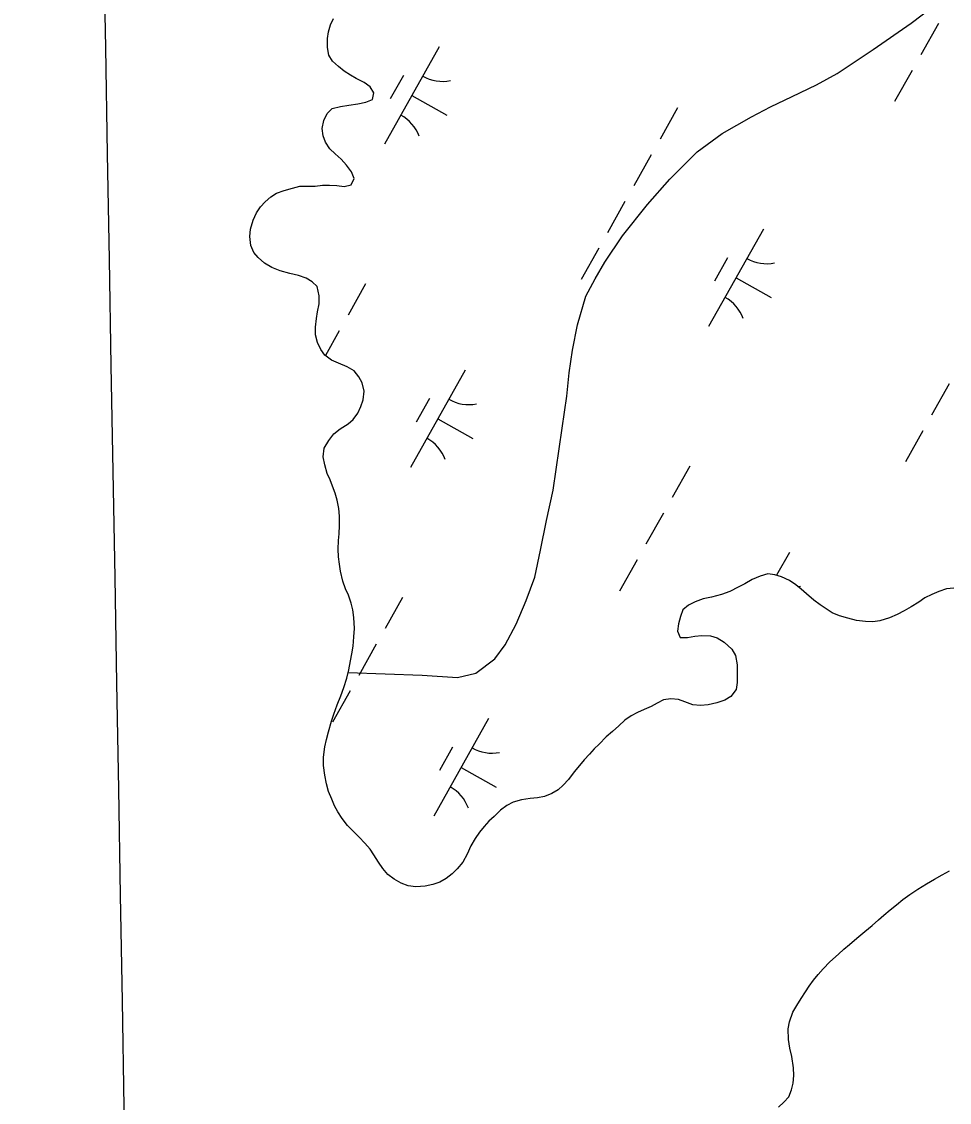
# Model space of a CAD drawing. Extents: x 3913936 to 3933962, y 195330 to 217741.
# Drawn here: x 3919878.2 to 3920293.2, y 203897.9 to 204381 of the extents above; entities that cross this region are included whole.
import ezdxf

# ---------------------------------------------------------------- set-up
doc = ezdxf.new("R2010")
doc.units = 0
for name, color, linetype in [('V-GRID-MAJR', 7, 'Continuous'), ('V-TOPO-SHOR', 7, 'Continuous'), ('V-WETL-SWMP', 7, 'Continuous')]:
    doc.layers.add(name, color=color, linetype=linetype)

msp = doc.modelspace()

# ---------------------------------------------------------------- linework, layer by layer
at = {"layer": 'V-GRID-MAJR'}
msp.add_spline([(3920014.7, 198709.06), (3920000.19, 199540.18), (3919894.41, 205600.25), (3919878.24, 206526.86)], degree=3, dxfattribs=at)
at = {"layer": 'V-TOPO-SHOR'}
msp.add_lwpolyline([(3920024.36, 204090.07), (3920057.35, 204088.83), (3920073.27, 204087.82), (3920081.39, 204089.83), (3920089.87, 204096.12), (3920094.47, 204102.37), (3920099.42, 204111.73), (3920103.98, 204122.24), (3920107.76, 204132.75), (3920110.36, 204144.8), (3920112.95, 204158.02), (3920115.93, 204171.62), (3920119.94, 204199.2), (3920122.13, 204213.58), (3920123.2, 204224.06), (3920124.66, 204234.16), (3920126.88, 204245.43), (3920130.64, 204258.27), (3920134.83, 204266.07), (3920139.03, 204273.48), (3920147.07, 204285.19), (3920158.19, 204299.26), (3920168.17, 204310.61), (3920180.46, 204322.75), (3920191.64, 204331), (3920204.76, 204338.49), (3920213.25, 204342.84), (3920222.91, 204347.58), (3920233.72, 204352.73), (3920242.98, 204357.86), (3920259.18, 204368.49), (3920276.14, 204380.28), (3920286.54, 204388.14)], dxfattribs=at)
at = {"layer": 'V-WETL-SWMP'}
for p, q in [((3920016.37, 204379.58), (3920017.76, 204382.43)), ((3920015.49, 204376.34), (3920016.37, 204379.58)), ((3920288.3, 204380.08), (3920280.46, 204366.13)), ((3920015, 204373.36), (3920015.49, 204376.34)), ((3920015.04, 204369.35), (3920015, 204373.36)), ((3920015.72, 204365.97), (3920015.04, 204369.35)), ((3920065.03, 204369.73), (3920040.53, 204326.15)), ((3920017.35, 204363.29), (3920015.72, 204365.97)), ((3920019.95, 204360.86), (3920017.35, 204363.29)), ((3920022.56, 204358.76), (3920019.95, 204360.86)), ((3920025.29, 204357.11), (3920022.56, 204358.76)), ((3920276.54, 204359.15), (3920268.7, 204345.21)), ((3920027.89, 204355.58), (3920025.29, 204357.11)), ((3920031.4, 204353.8), (3920027.89, 204355.58)), ((3920034.13, 204351.76), (3920031.4, 204353.8)), ((3920049, 204356.95), (3920043.12, 204346.49)), ((3920035.71, 204349.19), (3920034.13, 204351.76)), ((3920035.22, 204346.21), (3920035.71, 204349.19)), ((3920052.78, 204347.94), (3920068.48, 204339.12)), ((3920017.15, 204342.16), (3920020.9, 204342.97)), ((3920020.9, 204342.97), (3920024.64, 204343.65)), ((3920024.64, 204343.65), (3920028.64, 204344.21)), ((3920028.64, 204344.21), (3920032.26, 204345.02)), ((3920032.26, 204345.02), (3920035.22, 204346.21)), ((3920013.45, 204336.83), (3920014.98, 204339.94)), ((3920014.98, 204339.94), (3920017.15, 204342.16)), ((3920171.63, 204342.42), (3920163.79, 204328.47)), ((3920012.71, 204333.2), (3920013.45, 204336.83)), ((3920013.13, 204329.97), (3920012.71, 204333.2)), ((3920014.19, 204327.14), (3920013.13, 204329.97)), ((3920016.16, 204324.18), (3920014.19, 204327.14)), ((3920018.51, 204321.87), (3920016.16, 204324.18)), ((3920021.12, 204319.44), (3920018.51, 204321.87)), ((3920023.6, 204316.88), (3920021.12, 204319.44)), ((3920159.87, 204321.5), (3920152.03, 204307.55)), ((3920025.83, 204313.8), (3920023.6, 204316.88)), ((3920025.62, 204307.98), (3920027.02, 204310.83)), ((3920027.02, 204310.83), (3920025.83, 204313.8)), ((3919989.72, 204302.6), (3919992.29, 204304.3)), ((3919992.29, 204304.3), (3919995.64, 204305.5)), ((3919995.64, 204305.5), (3919999.38, 204306.57)), ((3919999.38, 204306.57), (3920002.74, 204307.37)), ((3920002.74, 204307.37), (3920006.36, 204307.41)), ((3920006.36, 204307.41), (3920009.59, 204307.44)), ((3920009.59, 204307.44), (3920012.82, 204307.86)), ((3920012.82, 204307.86), (3920015.92, 204307.89)), ((3920015.92, 204307.89), (3920019.16, 204307.66)), ((3920019.16, 204307.66), (3920022.52, 204307.3)), ((3920022.52, 204307.3), (3920025.62, 204307.98)), ((3919985.11, 204298.16), (3919987.16, 204300.37)), ((3919987.16, 204300.37), (3919989.72, 204302.6)), ((3920148.11, 204300.57), (3920140.27, 204286.63)), ((3919981.8, 204292.18), (3919983.32, 204295.55)), ((3919983.32, 204295.55), (3919985.11, 204298.16)), ((3919980.68, 204288.16), (3919981.8, 204292.18)), ((3919980.32, 204284.92), (3919980.68, 204288.16)), ((3920210.03, 204288.22), (3920185.53, 204244.64)), ((3919980.75, 204280.92), (3919980.32, 204284.92)), ((3919982.07, 204277.83), (3919980.75, 204280.92)), ((3919984.03, 204275.52), (3919982.07, 204277.83)), ((3919986.9, 204272.96), (3919984.03, 204275.52)), ((3920136.35, 204279.65), (3920128.5, 204265.71)), ((3920194, 204275.44), (3920188.12, 204264.98)), ((3919990.15, 204271.05), (3919986.9, 204272.96)), ((3919993.91, 204269.53), (3919990.15, 204271.05)), ((3919998.19, 204268.41), (3919993.91, 204269.53)), ((3920002.08, 204267.54), (3919998.19, 204268.41)), ((3920005.58, 204266.28), (3920002.08, 204267.54)), ((3920008.18, 204264.75), (3920005.58, 204266.28)), ((3920197.78, 204266.43), (3920213.47, 204257.61)), ((3920010.4, 204262.58), (3920008.18, 204264.75)), ((3920011.34, 204258.45), (3920010.4, 204262.58)), ((3920032.09, 204263.75), (3920024.25, 204249.8)), ((3920011.38, 204254.83), (3920011.34, 204258.45)), ((3920010.15, 204248.22), (3920010.63, 204251.33)), ((3920010.63, 204251.33), (3920011.38, 204254.83)), ((3920009.66, 204244.46), (3920010.15, 204248.22)), ((3920009.7, 204240.97), (3920009.66, 204244.46)), ((3920020.33, 204242.83), (3920014.13, 204231.8)), ((3920010.63, 204237.49), (3920009.7, 204240.97)), ((3920012.08, 204234.4), (3920010.63, 204237.49)), ((3920013.92, 204231.96), (3920012.08, 204234.4)), ((3920016.91, 204229.66), (3920013.92, 204231.96)), ((3920020.03, 204228.27), (3920016.91, 204229.66)), ((3920023.92, 204226.75), (3920020.03, 204228.27)), ((3920026.92, 204224.84), (3920023.92, 204226.75)), ((3920029.14, 204222.28), (3920026.92, 204224.84)), ((3920030.58, 204219.58), (3920029.14, 204222.28)), ((3920076.66, 204225.26), (3920052.16, 204181.68)), ((3920031.52, 204215.83), (3920030.58, 204219.58)), ((3920293.1, 204219.06), (3920285.26, 204205.12)), ((3920031.04, 204211.95), (3920031.52, 204215.83)), ((3920028.64, 204205.98), (3920029.91, 204208.97)), ((3920029.91, 204208.97), (3920031.04, 204211.95)), ((3920060.63, 204212.48), (3920054.75, 204202.02)), ((3920024.29, 204201.15), (3920026.6, 204203.12)), ((3920026.6, 204203.12), (3920028.64, 204205.98)), ((3920064.41, 204203.47), (3920080.1, 204194.65)), ((3920017.87, 204196.7), (3920020.69, 204198.92)), ((3920020.69, 204198.92), (3920024.29, 204201.15)), ((3920281.34, 204198.14), (3920273.5, 204184.2)), ((3920013.53, 204190.32), (3920015.7, 204193.83)), ((3920015.7, 204193.83), (3920017.87, 204196.7)), ((3920013.05, 204186.44), (3920013.53, 204190.32)), ((3920013.86, 204182.83), (3920013.05, 204186.44)), ((3920014.93, 204178.96), (3920013.86, 204182.83)), ((3920016.25, 204176.12), (3920014.93, 204178.96)), ((3920177.09, 204182.24), (3920169.25, 204168.29)), ((3920017.31, 204173.29), (3920016.25, 204176.12)), ((3920018.5, 204170.2), (3920017.31, 204173.29)), ((3920019.44, 204167.1), (3920018.5, 204170.2)), ((3920020.12, 204163.36), (3920019.44, 204167.1)), ((3920020.41, 204159.87), (3920020.12, 204163.36)), ((3920020.45, 204155.73), (3920020.41, 204159.87)), ((3920165.33, 204161.32), (3920157.49, 204147.37)), ((3920020.23, 204152.11), (3920020.45, 204155.73)), ((3920020, 204149), (3920020.23, 204152.11)), ((3920019.9, 204145.25), (3920020, 204149)), ((3920019.93, 204141.76), (3920019.9, 204145.25)), ((3920020.35, 204138.53), (3920019.93, 204141.76)), ((3920153.57, 204140.4), (3920145.72, 204126.45)), ((3920221.66, 204143.75), (3920215.92, 204133.53)), ((3920020.9, 204135.31), (3920020.35, 204138.53)), ((3920021.98, 204130.92), (3920020.9, 204135.31)), ((3920023.17, 204127.44), (3920021.98, 204130.92)), ((3920204.94, 204131.6), (3920201.72, 204129.76)), ((3920208.54, 204133.18), (3920204.94, 204131.6)), ((3920212.03, 204134.12), (3920208.54, 204133.18)), ((3920215.13, 204133.76), (3920212.03, 204134.12)), ((3920218.12, 204132.88), (3920215.13, 204133.76)), ((3920221.75, 204131.24), (3920218.12, 204132.88)), ((3920224.48, 204129.32), (3920221.75, 204131.24)), ((3920024.49, 204124.61), (3920023.17, 204127.44)), ((3920195.03, 204126.33), (3920191.29, 204124.87)), ((3920198.76, 204128.18), (3920195.03, 204126.33)), ((3920201.72, 204129.76), (3920198.76, 204128.18)), ((3920226.96, 204127.28), (3920224.48, 204129.32)), ((3920229.31, 204125.23), (3920226.96, 204127.28)), ((3920288.52, 204126.3), (3920285.3, 204124.98)), ((3920291.87, 204127.49), (3920288.52, 204126.3)), ((3920295.23, 204127.79), (3920291.87, 204127.49)), ((3920025.69, 204121), (3920024.49, 204124.61)), ((3920026.36, 204118.03), (3920025.69, 204121)), ((3920048.65, 204123.66), (3920040.81, 204109.71)), ((3920179.43, 204121.66), (3920176.47, 204120.21)), ((3920183.04, 204122.99), (3920179.43, 204121.66)), ((3920186.78, 204123.8), (3920183.04, 204122.99)), ((3920191.29, 204124.87), (3920186.78, 204123.8)), ((3920232.57, 204122.42), (3920229.31, 204125.23)), ((3920235.43, 204120.37), (3920232.57, 204122.42)), ((3920279.51, 204121.56), (3920276.04, 204119.46)), ((3920282.21, 204123.4), (3920279.51, 204121.56)), ((3920285.3, 204124.98), (3920282.21, 204123.4)), ((3920026.78, 204114.67), (3920026.36, 204118.03)), ((3920174.03, 204118.12), (3920172.9, 204115.13)), ((3920176.47, 204120.21), (3920174.03, 204118.12)), ((3920238.16, 204118.46), (3920235.43, 204120.37)), ((3920240.77, 204116.67), (3920238.16, 204118.46)), ((3920244.01, 204115.41), (3920240.77, 204116.67)), ((3920269.87, 204116.04), (3920266.39, 204114.46)), ((3920272.96, 204117.62), (3920269.87, 204116.04)), ((3920276.04, 204119.46), (3920272.96, 204117.62)), ((3920027.09, 204109.76), (3920026.78, 204114.67)), ((3920172.02, 204111.89), (3920171.66, 204108.53)), ((3920172.9, 204115.13), (3920172.02, 204111.89)), ((3920247.77, 204114.28), (3920244.01, 204115.41)), ((3920251.66, 204113.28), (3920247.77, 204114.28)), ((3920255.67, 204112.8), (3920251.66, 204113.28)), ((3920258.91, 204112.71), (3920255.67, 204112.8)), ((3920262.14, 204113.12), (3920258.91, 204112.71)), ((3920266.39, 204114.46), (3920262.14, 204113.12)), ((3920026.86, 204106.01), (3920027.09, 204109.76)), ((3920171.66, 204108.53), (3920172.73, 204105.69)), ((3920176.09, 204105.72), (3920179.31, 204106.27)), ((3920179.31, 204106.27), (3920182.54, 204106.56)), ((3920182.54, 204106.56), (3920186.29, 204106.46)), ((3920186.29, 204106.46), (3920189.41, 204105.59)), ((3920025.9, 204098.37), (3920026.51, 204101.87)), ((3920026.51, 204101.87), (3920026.86, 204106.01)), ((3920036.89, 204102.74), (3920029.05, 204088.79)), ((3920172.73, 204105.69), (3920176.09, 204105.72)), ((3920189.41, 204105.59), (3920192.53, 204103.68)), ((3920192.53, 204103.68), (3920195.92, 204100.48)), ((3920025.41, 204095.26), (3920025.9, 204098.37)), ((3920195.92, 204100.48), (3920197.5, 204097.65)), ((3920197.5, 204097.65), (3920198.31, 204093.52)), ((3920024.67, 204091.25), (3920025.41, 204095.26)), ((3920198.31, 204093.52), (3920198.35, 204089.12)), ((3920022.42, 204083.34), (3920023.67, 204087.49)), ((3920023.67, 204087.49), (3920024.67, 204091.25)), ((3920198.35, 204089.12), (3920198.26, 204085.63)), ((3920021.03, 204079.71), (3920022.42, 204083.34)), ((3920197.77, 204082.52), (3920195.47, 204079.4)), ((3920198.26, 204085.63), (3920197.77, 204082.52)), ((3920025.13, 204081.82), (3920017.29, 204067.87)), ((3920019.39, 204075.68), (3920021.03, 204079.71)), ((3920165.36, 204077.82), (3920162.52, 204076.37)), ((3920168.58, 204078.37), (3920165.36, 204077.82)), ((3920172.08, 204078.01), (3920168.58, 204078.37)), ((3920174.93, 204077.01), (3920172.08, 204078.01)), ((3920192.77, 204077.69), (3920189.16, 204076.49)), ((3920195.47, 204079.4), (3920192.77, 204077.69)), ((3920017.88, 204071.4), (3920019.39, 204075.68)), ((3920156.73, 204073.47), (3920153.64, 204072.15)), ((3920159.82, 204074.8), (3920156.73, 204073.47)), ((3920162.52, 204076.37), (3920159.82, 204074.8)), ((3920178.44, 204075.62), (3920174.93, 204077.01)), ((3920181.93, 204075.39), (3920178.44, 204075.62)), ((3920185.29, 204075.55), (3920181.93, 204075.39)), ((3920189.16, 204076.49), (3920185.29, 204075.55)), ((3920015.49, 204063.62), (3920016.87, 204068.29)), ((3920016.87, 204068.29), (3920017.88, 204071.4)), ((3920087.06, 204069.46), (3920062.56, 204025.88)), ((3920147.98, 204068.74), (3920145.29, 204066.26)), ((3920150.94, 204070.7), (3920147.98, 204068.74)), ((3920153.64, 204072.15), (3920150.94, 204070.7)), ((3920014.62, 204060.12), (3920015.49, 204063.62)), ((3920142.47, 204063.64), (3920139.65, 204061.29)), ((3920145.29, 204066.26), (3920142.47, 204063.64)), ((3920013.88, 204056.88), (3920014.62, 204060.12)), ((3920136.58, 204058.03), (3920134.27, 204055.94)), ((3920139.65, 204061.29), (3920136.58, 204058.03)), ((3920013.27, 204052.22), (3920013.88, 204056.88)), ((3920071.02, 204056.68), (3920065.14, 204046.22)), ((3920132.22, 204053.59), (3920129.79, 204050.98)), ((3920134.27, 204055.94), (3920132.22, 204053.59)), ((3920013.31, 204048.47), (3920013.27, 204052.22)), ((3920013.86, 204044.21), (3920013.31, 204048.47)), ((3920127.74, 204048.51), (3920125.44, 204045.64)), ((3920129.79, 204050.98), (3920127.74, 204048.51)), ((3920014.68, 204040.34), (3920013.86, 204044.21)), ((3920074.81, 204047.67), (3920090.5, 204038.85)), ((3920125.44, 204045.64), (3920122.89, 204042.25)), ((3920015.48, 204036.85), (3920014.68, 204040.34)), ((3920120.46, 204039.77), (3920118.28, 204037.68)), ((3920122.89, 204042.25), (3920120.46, 204039.77)), ((3920016.94, 204033.5), (3920015.48, 204036.85)), ((3920109, 204033.98), (3920105.64, 204033.69)), ((3920112.1, 204034.65), (3920109, 204033.98)), ((3920115.32, 204035.97), (3920112.1, 204034.65)), ((3920118.28, 204037.68), (3920115.32, 204035.97)), ((3920018.13, 204030.54), (3920016.94, 204033.5)), ((3920019.71, 204027.84), (3920018.13, 204030.54)), ((3920095.33, 204030.62), (3920092.5, 204028.52)), ((3920098.03, 204032.06), (3920095.33, 204030.62)), ((3920101.77, 204033.13), (3920098.03, 204032.06)), ((3920105.64, 204033.69), (3920101.77, 204033.13)), ((3920021.68, 204024.76), (3920019.71, 204027.84)), ((3920024.03, 204021.67), (3920021.68, 204024.76)), ((3920089.55, 204025.65), (3920087.25, 204023.56)), ((3920092.5, 204028.52), (3920089.55, 204025.65)), ((3920026.38, 204019.24), (3920024.03, 204021.67)), ((3920085.07, 204021.21), (3920083.02, 204018.73)), ((3920087.25, 204023.56), (3920085.07, 204021.21)), ((3920029.25, 204016.42), (3920026.38, 204019.24)), ((3920031.73, 204013.86), (3920029.25, 204016.42)), ((3920081.11, 204015.87), (3920079.2, 204012.62)), ((3920083.02, 204018.73), (3920081.11, 204015.87)), ((3920034.09, 204011.16), (3920031.73, 204013.86)), ((3920035.79, 204008.59), (3920034.09, 204011.16)), ((3920079.2, 204012.62), (3920077.56, 204008.86)), ((3920037.89, 204005.25), (3920035.79, 204008.59)), ((3920039.73, 204002.42), (3920037.89, 204005.25)), ((3920075.52, 204005.35), (3920073.09, 204002.35)), ((3920077.56, 204008.86), (3920075.52, 204005.35)), ((3920042.08, 203999.86), (3920039.73, 204002.42)), ((3920070.78, 204000.13), (3920068.09, 203998.03)), ((3920073.09, 204002.35), (3920070.78, 204000.13)), ((3920289.96, 203999.59), (3920293.31, 204001.43)), ((3920044.81, 203997.69), (3920042.08, 203999.86)), ((3920047.94, 203995.91), (3920044.81, 203997.69)), ((3920051.18, 203994.77), (3920047.94, 203995.91)), ((3920062.17, 203995.26), (3920058.68, 203994.58)), ((3920065.26, 203996.33), (3920062.17, 203995.26)), ((3920068.09, 203998.03), (3920065.26, 203996.33)), ((3920279.16, 203993.29), (3920282.89, 203995.65)), ((3920282.89, 203995.65), (3920286.49, 203997.75)), ((3920286.49, 203997.75), (3920289.96, 203999.59)), ((3920054.54, 203994.29), (3920051.18, 203994.77)), ((3920058.68, 203994.58), (3920054.54, 203994.29)), ((3920272.35, 203988.57), (3920275.56, 203990.92)), ((3920275.56, 203990.92), (3920279.16, 203993.29)), ((3920266.71, 203983.99), (3920269.53, 203986.21)), ((3920269.53, 203986.21), (3920272.35, 203988.57)), ((3920261.45, 203979.54), (3920263.88, 203981.63)), ((3920263.88, 203981.63), (3920266.71, 203983.99)), ((3920255.42, 203974.31), (3920258.63, 203976.93)), ((3920258.63, 203976.93), (3920261.45, 203979.54)), ((3920248.49, 203968.43), (3920251.83, 203971.3)), ((3920251.83, 203971.3), (3920255.42, 203974.31)), ((3920243.62, 203964.12), (3920246.05, 203966.47)), ((3920246.05, 203966.47), (3920248.49, 203968.43)), ((3920239.77, 203960.72), (3920243.62, 203964.12)), ((3920234.52, 203955.11), (3920236.7, 203957.59)), ((3920236.7, 203957.59), (3920239.77, 203960.72)), ((3920230.56, 203949.9), (3920232.47, 203952.63)), ((3920232.47, 203952.63), (3920234.52, 203955.11)), ((3920226.86, 203944.3), (3920228.9, 203947.3)), ((3920228.9, 203947.3), (3920230.56, 203949.9)), ((3920224.95, 203941.31), (3920226.86, 203944.3)), ((3920221.66, 203933.91), (3920223.17, 203938.19)), ((3920223.17, 203938.19), (3920224.95, 203941.31)), ((3920221.04, 203930.8), (3920221.66, 203933.91)), ((3920221.21, 203926.02), (3920221.04, 203930.8)), ((3920221.77, 203922.15), (3920221.21, 203926.02)), ((3920222.71, 203918.4), (3920221.77, 203922.15)), ((3920223.53, 203913.37), (3920222.71, 203918.4)), ((3920223.69, 203910.01), (3920223.53, 203913.37)), ((3920223.34, 203906.51), (3920223.69, 203910.01)), ((3920221.33, 203900.42), (3920222.59, 203903.53)), ((3920222.59, 203903.53), (3920223.34, 203906.51)), ((3920219.15, 203898.07), (3920221.33, 203900.42)), ((3920216.84, 203895.85), (3920219.15, 203898.07))]:
    msp.add_line(p, q, dxfattribs=at)
for centre, start, end in [((3920066.53, 204371.9), 239.8861, 281.4297), ((3920039.46, 204323.74), 19.8861, 61.4297), ((3920211.52, 204290.39), 239.8861, 281.4297), ((3920184.45, 204242.23), 19.8861, 61.4297), ((3920078.16, 204227.43), 239.8861, 281.4297), ((3920051.09, 204179.28), 19.8861, 61.4297), ((3920223.15, 204145.92), 277.7448, 281.4297), ((3920088.55, 204071.63), 239.8861, 281.4297), ((3920061.48, 204023.48), 19.8861, 61.4297)]:
    msp.add_arc(centre, 17.62, start, end, dxfattribs=at)

doc.saveas('drawing.dxf')
